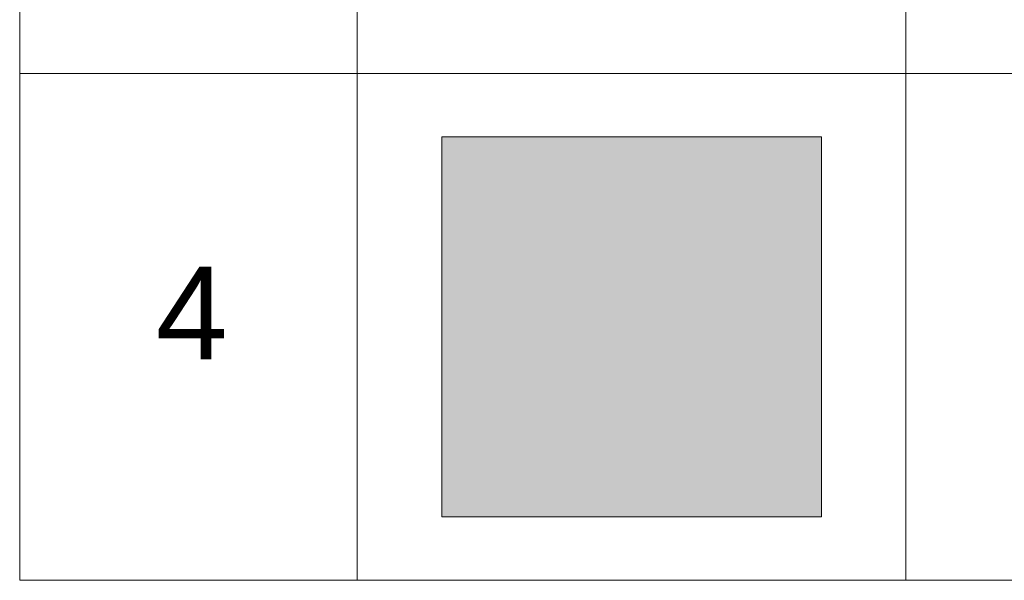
# Model space of a CAD drawing. Header units: millimetres. Extents: x 918404 to 1362154, y 4120617 to 4364104.
# Tile 486 of 649: x 1263394 to 1264969, y 4125860 to 4126756. Entities that reach past the tile are written whole.
import ezdxf

# ---------------------------------------------------------------- set-up
doc = ezdxf.new("R2010")
doc.units = ezdxf.units.MM
doc.header["$MEASUREMENT"] = 0
for name, color, linetype, lineweight in [('0_Pen_No__111_Ном._пера__7', 7, 'Continuous', 18), ('0_Pen_No__111_Ном._пера__80', 80, 'Continuous', 18), ('0_Ном._пера__7', 7, 'Continuous', 18), ('Текст_Ном._пера__7', 7, 'Continuous', 18)]:
    doc.layers.add(name, color=color, linetype=linetype, lineweight=lineweight)
doc.styles.add('СГЕНЕРИР_СТИЛЬ_15', font='arial.ttf')

msp = doc.modelspace()

# ---------------------------------------------------------------- hatches: boundary and pattern name
at = {"layer": '0_Pen_No__111_Ном._пера__80', "linetype": 'Continuous', "lineweight": 18, "true_color": 0x1f7f00}
msp.add_hatch(color=86, dxfattribs=at).paths.add_polyline_path([(1264068.7, 4125961.1), (1264676.2, 4125961.1), (1264676.2, 4126568.6), (1264068.7, 4126568.6)])

# ---------------------------------------------------------------- linework, layer by layer
at = {"layer": '0_Pen_No__111_Ном._пера__7', "linetype": 'Continuous', "flags": 128}
msp.add_lwpolyline([(1264068.7, 4125961.1), (1264676.2, 4125961.1), (1264676.2, 4126568.6), (1264068.7, 4126568.6)], close=True, dxfattribs=at)
at = {"layer": '0_Ном._пера__7', "linetype": 'Continuous'}
for p, q in [((1263933.7, 4129673.6), (1263933.7, 4125859.9)), ((1264811.2, 4129673.6), (1264811.2, 4125859.9)), ((1263393.7, 4128289.9), (1263393.7, 4125859.9)), ((1263393.7, 4126669.9), (1273518.7, 4126669.9)), ((1263393.7, 4125859.9), (1273518.7, 4125859.9))]:
    msp.add_line(p, q, dxfattribs=at)

# ---------------------------------------------------------------- texts
at = {"layer": 'Текст_Ном._пера__7', "linetype": 'Continuous', "insert": (1263611.2, 4126212.9), "char_height": 148.5, "attachment_point": 7, "style": 'СГЕНЕРИР_СТИЛЬ_15'}
msp.add_mtext('{4}', dxfattribs=at)

doc.saveas('drawing.dxf')
